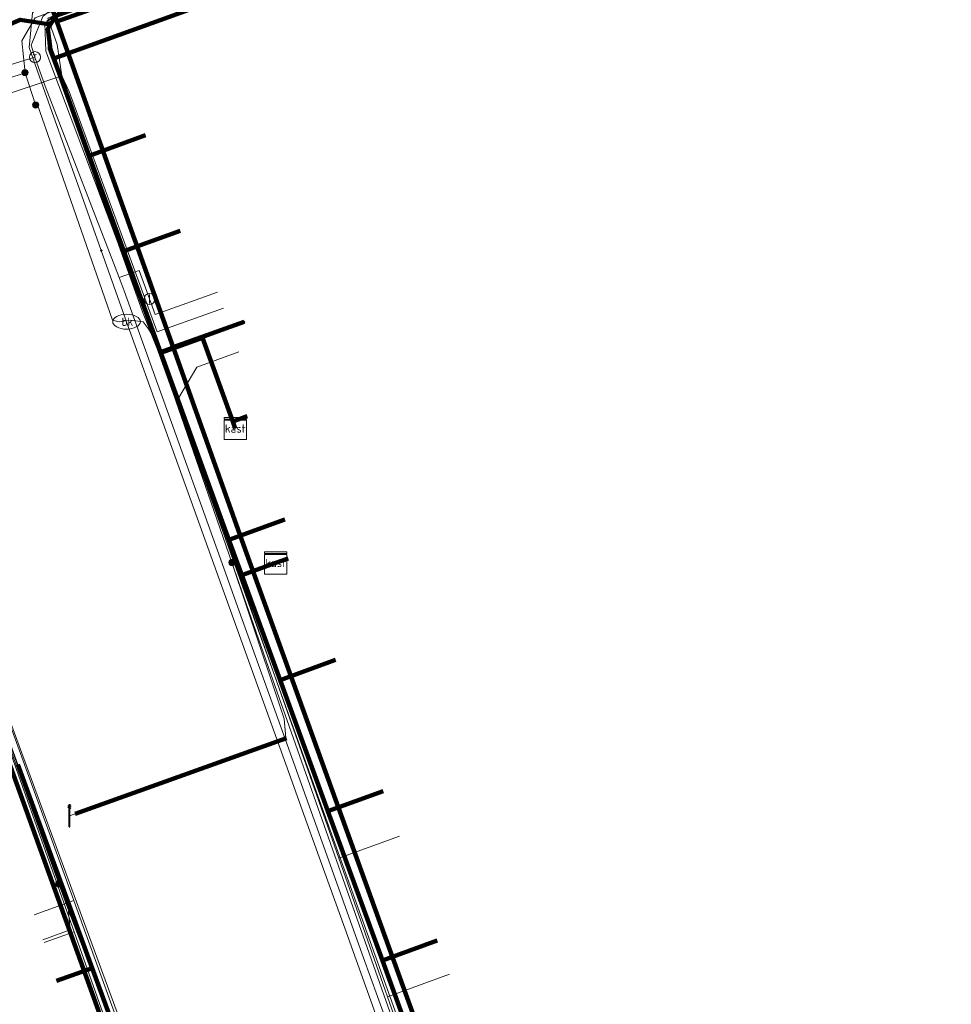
# Model space of a CAD drawing. Extents: x 152558 to 154479, y 462974 to 463683.
# Tile 566 of 638: x 154234 to 154268, y 463422 to 463457. Entities that reach past the tile are written whole.
import ezdxf
from ezdxf.enums import TextEntityAlignment as Align
from ezdxf.lldxf.tags import DXFTag

# ---------------------------------------------------------------- set-up
doc = ezdxf.new("R2010")
doc.units = 0
doc.header["$LTSCALE"] = 0.2
doc.layers.get('0').update_dxf_attribs({"linetype": 'CONTINUOUS'})
for name, color, linetype, lineweight in [('B-RO-KL-DATA_COAXIAAL_17_ZIGGO BV-G', 90, 'KL-DATA-N', 18), ('B-RO-KL-DATA_COAXIAAL_7_ZIGGO BV-G', 90, 'KL-DATA-N', 18), ('B-RO-KL-DATA_DUCT_ZIGGO BV-G', 90, 'CONTINUOUS', 100), ('B-RO-KL-DATA_HULPSTUK_KPN BV-S', 90, 'CONTINUOUS', 25), ('B-RO-KL-DATA_HULPSTUK_ZIGGO BV-S', 90, 'CONTINUOUS', 25), ('B-RO-KL-DATA_KABELBED_KPN BV-G', 90, 'CONTINUOUS', 100), ('B-RO-KL-DATA_KABELBED_ZIGGO BV-G', 90, 'CONTINUOUS', 100), ('B-RO-KL-DATA_REGGEFIBER OPERATOR BV-G', 90, 'KL-DATA-N', 18), ('B-RO-KL-ET_LS_230 V_GEMEENTE AMERSFOORT-G', 190, 'KL-LS-N', 18), ('B-RO-KL-ET_LS_400 V_STEDIN NETBEHEER BV-G', 190, 'KL-LS-N', 18), ('B-RO-KL-ET_LS_GEMEENTE AMERSFOORT-S', 190, 'CONTINUOUS', 25), ('B-RO-KL-ET_LS_HULPSTUK_GEMEENTE AMERSFOORT-S', 190, 'CONTINUOUS', 25), ('B-RO-KL-ET_LS_HULPSTUK_STEDIN NETBEHEER BV-S', 190, 'CONTINUOUS', 25), ('B-RO-KL-ET_LS_MANTELBUIS_110_GEMEENTE AMERSFOORT-G', 190, 'CONTINUOUS', 100), ('B-RO-KL-ET_MS_10 KV_STEDIN NETBEHEER BV-G', 130, 'KL-MS-N', 18), ('B-RO-KL-GAS_LD_HULPSTUK_STEDIN NETBEHEER BV-S', 50, 'CONTINUOUS', 25), ('B-RO-KL-GAS_LD_PE_32_0.1 BAR_STEDIN NETBEHEER BV-G', 50, 'KL-GAS-LD-N', 18), ('B-RO-KL-GAS_LD_PE_40_0.1 BAR_STEDIN NETBEHEER BV-G', 50, 'KL-GAS-LD-N', 18), ('B-RO-KL-GAS_LD_PVC_63_0.1 BAR_STEDIN NETBEHEER BV-G', 50, 'KL-GAS-LD-N', 18), ('B-RO-KL-WATER_160_VITENS-G', 170, 'KL-WATER-N', 18), ('B-RO-KL-WATER_HULPSTUK_VITENS-S', 170, 'CONTINUOUS', 25), ('B-RO-KL-WATER_VITENS-S', 170, 'CONTINUOUS', 25)]:
    doc.layers.add(name, color=color, linetype=linetype, lineweight=lineweight)
doc.styles.add('NLCS-ISO', font='NLCS-ISO.ttf')
tags = doc.linetypes.add('KL-DATA-N', pattern='A,4,-1,[101,NLCS.SHX,S=0.5,R=0,X=0,Y=0],-1,4,-1,["D",Standard,S=1,R=0,X=-0.25,Y=-0.5],-1.5', length=12.5).pattern_tags.tags
tags[18] = DXFTag(74, 10)
tags = doc.linetypes.add('KL-GAS-LD-N', pattern='A,4,-1,[69,NLCS.SHX,S=0.5,R=0,X=0,Y=0],-1,4,-1,["L",Standard,S=1,R=0,X=0.25,Y=-0.5],-2', length=13).pattern_tags.tags
tags[18] = DXFTag(74, 10)
tags = doc.linetypes.add('KL-LS-N', pattern='A,4,-1,[103,NLCS.SHX,S=0.75,R=0,X=0,Y=0],-1,4,-1,["L",Standard,S=1,R=0,X=0,Y=-0.5],-2', length=13).pattern_tags.tags
tags[18] = DXFTag(74, 10)
tags = doc.linetypes.add('KL-MS-N', pattern='A,4,-1,[103,NLCS.SHX,S=0.75,R=0,X=0,Y=0],-1,4,-1,["M",Standard,S=1,R=0,X=0,Y=-0.5],-2', length=13).pattern_tags.tags
tags[18] = DXFTag(74, 10)
doc.linetypes.add('KL-WATER-N', pattern='A,7,-0.5,[168,NLCS.SHX,S=0.75,R=0,X=0.75,Y=0],-2', length=9.5)

# ---------------------------------------------------------------- blocks, each defined once
blk = doc.blocks.new('SKL-WTB_HULP_AFSLUITER-SO')
at = {"color": 0, "linetype": 'ByBlock', "lineweight": 18}
blk.add_lwpolyline([(0, 0.8), (0, -0.8)], dxfattribs=at)
blk.add_circle((0, 0), 1, dxfattribs=at)
at = {"color": 0, "linetype": 'ByBlock', "lineweight": 18, "style": 'NLCS-ISO', "flags": 1}
for tag, p in [('TYPE', (1.5, 0)), ('LABEL', (1.5, -1.5)), ('OMSCHRIJVING', (1.5, -3))]:
    blk.add_attdef(tag, p, '', height=1, dxfattribs=at)
blk = doc.blocks.new('SKL-WTB_HULP_T STUK-SO')
at = {"color": 0, "linetype": 'ByBlock', "lineweight": 18}
blk.add_circle((0, 0), 1, dxfattribs=at)
at = {"color": 0, "linetype": 'ByBlock', "lineweight": -2, "style": 'NLCS-ISO'}
blk.add_text('T', height=1, dxfattribs=at).set_placement((0, 0), align=Align.MIDDLE_CENTER)
at = {"color": 0, "linetype": 'ByBlock', "lineweight": 18, "style": 'NLCS-ISO', "flags": 1}
for tag, p in [('TYPE', (1.5, 0)), ('LABEL', (1.5, -1.5)), ('OMSCHRIJVING', (1.5, -3))]:
    blk.add_attdef(tag, p, '', height=1, dxfattribs=at)
blk = doc.blocks.new('SKL-WTB_HULP_MOF-SO')
at = {"linetype": 'ByBlock', "lineweight": 18}
h = blk.add_hatch(color=0, dxfattribs=at)
h.dxf.hatch_style = 1
h.paths.add_polyline_path([(-0.5625, 0, 1), (0.5625, 0, 1)])
at = {"color": 0, "linetype": 'ByBlock', "lineweight": 18}
blk.add_circle((0, 0), 0.5625, dxfattribs=at)
at = {"color": 0, "linetype": 'ByBlock', "lineweight": 18, "style": 'NLCS-ISO', "flags": 1}
for tag, p in [('TYPE', (1.5, 0)), ('LABEL', (1.5, -1.5)), ('OMSCHRIJVING', (1.5, -3))]:
    blk.add_attdef(tag, p, '', height=1, dxfattribs=at)
blk = doc.blocks.new('SKL-WTB_HULP_KAST-SO')
at = {"color": 0, "linetype": 'ByBlock', "lineweight": 18}
for points in [[(-2, 2), (2, 2), (2, 1.68), (-2, 1.68)], [(-2, 1.52), (2, 1.52), (2, -2), (-2, -2)]]:
    blk.add_lwpolyline(points, close=True, dxfattribs=at)
at = {"color": 0, "linetype": 'ByBlock', "lineweight": 18, "style": 'NLCS-ISO'}
blk.add_text('kast', height=1.5, dxfattribs=at).set_placement((0, 0), align=Align.MIDDLE_CENTER)
at = {"color": 0, "linetype": 'ByBlock', "lineweight": 18, "style": 'NLCS-ISO', "flags": 1}
for tag, p in [('TYPE', (2.5, 0)), ('LABEL', (2.5, -1.5)), ('OMSCHRIJVING', (2.5, -3))]:
    blk.add_attdef(tag, p, '', height=1, dxfattribs=at)
blk = doc.blocks.new('SKL-WATER_BRANDKRAAN_BRANDPUT-SO')
at = {"color": 0, "linetype": 'ByBlock', "lineweight": 18}
blk.add_ellipse((0, 0), major_axis=(2.5, 0), ratio=0.54, dxfattribs=at)
at = {"color": 0, "linetype": 'ByBlock', "lineweight": 18, "style": 'NLCS-ISO'}
blk.add_text('bk', height=1.5, dxfattribs=at).set_placement((0.16, 0), align=Align.MIDDLE_CENTER)
blk = doc.blocks.new('SKL-WTB_HULP_OVERIG-SO')
at = {"color": 0, "linetype": 'ByBlock', "lineweight": 18}
for points in [[(-0.14, 0.14), (0.14, -0.14)], [(0.14, 0.14), (-0.14, -0.14)]]:
    blk.add_lwpolyline(points, dxfattribs=at)
at = {"color": 0, "linetype": 'ByBlock', "lineweight": 18, "style": 'NLCS-ISO', "flags": 1}
for tag, p in [('TYPE', (1.5, 0)), ('LABEL', (1.5, -1.5)), ('OMSCHRIJVING', (1.5, -3))]:
    blk.add_attdef(tag, p, '', height=1, dxfattribs=at)
blk = doc.blocks.new('SKL-ET_LS_MAST-SO')
for p, q in [((-0.05, 2.07), (0.05, 2.07)), ((-0.05, -2), (0.05, -2))]:
    blk.add_line(p, q)
for points in [[(-0.18, 1.76), (-0.22, 1.76), (-0.22, 1.84), (-0.18, 1.84), (-0.18, 1.79)], [(-0.18, 1.79), (-0.05, 1.79)], [(-0.05, -2), (-0.05, 2.07)], [(0.05, -2), (0.05, 2.07)], [(0.18, 1.92), (0.05, 1.92)], [(0.18, 1.89), (0.05, 1.89)], [(0.18, 1.89), (0.22, 1.89), (0.22, 1.97), (0.18, 1.97), (0.18, 1.92)], [(-0.18, 1.49), (-0.22, 1.49), (-0.22, 1.57), (-0.18, 1.57), (-0.18, 1.52)], [(-0.18, 1.76), (-0.05, 1.76)], [(-0.18, 1.52), (-0.05, 1.52)], [(-0.18, 1.49), (-0.05, 1.49)], [(0.18, 1.66), (0.05, 1.66)], [(0.18, 1.63), (0.05, 1.63)], [(0.18, 1.39), (0.05, 1.39)], [(0.18, 1.36), (0.05, 1.36)], [(0.18, 1.63), (0.22, 1.63), (0.22, 1.71), (0.18, 1.71), (0.18, 1.66)], [(0.18, 1.36), (0.22, 1.36), (0.22, 1.44), (0.18, 1.44), (0.18, 1.39)]]:
    blk.add_lwpolyline(points)

msp = doc.modelspace()

# ---------------------------------------------------------------- linework, layer by layer
at = {"layer": 'B-RO-KL-DATA_COAXIAAL_17_ZIGGO BV-G', "flags": 128}
for points in [[(154282.609, 463474.93), (154282.391, 463474.851), (154280.111, 463473.741), (154274.519, 463471.691), (154273.217, 463471.213), (154257.571, 463465.475), (154237.884, 463458.292), (154237.299, 463458.078), (154236.565, 463457.81), (154235.802, 463457.532), (154235.606, 463457.222), (154235.509, 463457.068), (154235.607, 463456.337), (154235.609, 463456.325), (154235.723, 463455.993), (154235.73, 463455.996), (154237.002, 463452.488), (154238.251, 463449.043), (154239.573, 463445.396), (154239.583, 463445.367), (154242.044, 463438.618), (154242.509, 463437.343), (154243.891, 463433.556), (154245.618, 463428.821), (154247.58, 463423.442), (154248.986, 463419.589), (154250.391, 463415.738), (154251.475, 463412.768), (154253.22, 463407.986), (154254.743, 463403.812), (154255.387, 463402.047), (154256.34, 463399.433), (154255.775, 463399.228), (154248.252, 463396.502), (154247.135, 463396.097), (154246.681, 463397.323), (154245.952, 463399.291), (154245.401, 463399.09)], [(154245.401, 463399.09), (154245.952, 463399.291), (154241.993, 463409.98), (154241.452, 463411.441), (154239.379, 463416.962), (154239.322, 463417.113), (154237.104, 463423.162), (154236.936, 463423.621), (154234.542, 463430.175), (154234.42, 463430.508), (154232.16, 463436.735), (154232.12, 463436.844), (154229.739, 463443.436), (154228.698, 463446.319), (154227.441, 463449.329), (154226.985, 463450.42), (154225.974, 463453.077), (154226.202, 463453.695), (154226.553, 463453.974), (154226.761, 463454.064), (154228.703, 463454.899), (154233.439, 463456.937), (154234.504, 463457.395), (154235.606, 463457.222), (154235.509, 463457.068), (154235.607, 463456.337), (154235.609, 463456.325), (154235.723, 463455.993), (154235.73, 463455.996), (154237.002, 463452.488), (154238.251, 463449.043), (154239.573, 463445.396), (154239.583, 463445.367), (154241.084, 463445.912), (154242.135, 463443.012), (154242.18, 463442.89), (154242.273, 463442.638)], [(154207.618, 463445.767), (154206.519, 463448.809), (154209.034, 463449.696), (154209.29, 463449.786), (154209.522, 463449.868), (154212.556, 463450.937), (154212.881, 463451.051), (154216.909, 463452.564), (154224.411, 463455.383), (154224.783, 463455.391), (154225.203, 463455.191), (154225.974, 463453.077), (154226.985, 463450.42), (154227.441, 463449.329), (154228.698, 463446.319), (154229.739, 463443.436), (154232.12, 463436.844), (154232.16, 463436.735), (154234.42, 463430.508), (154234.542, 463430.175), (154236.936, 463423.621), (154237.104, 463423.162), (154239.322, 463417.113), (154239.379, 463416.962), (154241.452, 463411.441), (154241.993, 463409.98), (154245.952, 463399.291), (154245.401, 463399.09)]]:
    msp.add_lwpolyline(points, dxfattribs=at)
at = {"layer": 'B-RO-KL-DATA_COAXIAAL_7_ZIGGO BV-G', "flags": 128}
for points in [[(154244.431, 463396.497), (154246.681, 463397.323), (154245.952, 463399.291), (154241.993, 463409.98), (154241.452, 463411.441), (154239.379, 463416.962), (154239.322, 463417.113), (154237.104, 463423.162), (154236.936, 463423.621), (154234.542, 463430.175), (154234.42, 463430.508), (154232.16, 463436.735), (154232.12, 463436.844), (154229.739, 463443.436), (154228.698, 463446.319), (154227.441, 463449.329), (154226.985, 463450.42), (154225.974, 463453.077), (154225.203, 463455.191), (154224.783, 463455.391), (154224.411, 463455.383), (154216.909, 463452.564), (154218.316, 463448.819)], [(154244.431, 463396.497), (154246.681, 463397.323), (154245.952, 463399.291), (154241.993, 463409.98), (154241.452, 463411.441), (154239.379, 463416.962), (154239.322, 463417.113), (154237.104, 463423.162), (154236.936, 463423.621), (154234.542, 463430.175), (154234.42, 463430.508), (154232.16, 463436.735), (154232.12, 463436.844), (154229.739, 463443.436), (154228.698, 463446.319), (154227.441, 463449.329), (154226.985, 463450.42), (154225.974, 463453.077), (154225.992, 463447.449)], [(154242.273, 463442.638), (154242.18, 463442.89), (154242.135, 463443.012), (154241.084, 463445.912), (154239.583, 463445.367), (154239.573, 463445.396), (154238.251, 463449.043), (154237.002, 463452.488), (154239.034, 463453.225)], [(154242.273, 463442.638), (154242.18, 463442.89), (154242.135, 463443.012), (154241.084, 463445.912), (154239.583, 463445.367), (154239.573, 463445.396), (154238.251, 463449.043), (154237.002, 463452.488), (154239.034, 463453.225)], [(154292.15, 463414.208), (154292.376, 463413.586), (154292.729, 463412.611), (154293.759, 463412.983), (154294.041, 463413.085), (154294.689, 463411.294), (154297.464, 463403.632), (154297.442, 463403.463), (154284.914, 463398.93), (154284.88, 463398.918), (154284.598, 463398.816), (154260.192, 463389.983), (154259.954, 463390.641), (154256.717, 463399.57), (154256.34, 463399.433), (154255.387, 463402.047), (154254.743, 463403.812), (154253.22, 463407.986), (154251.475, 463412.768), (154250.391, 463415.738), (154248.986, 463419.589), (154247.58, 463423.442), (154245.618, 463428.821), (154243.891, 463433.556), (154242.509, 463437.343), (154242.044, 463438.618), (154239.583, 463445.367), (154239.573, 463445.396), (154238.251, 463449.043), (154240.286, 463449.781)], [(154242.273, 463442.638), (154242.18, 463442.89), (154242.135, 463443.012), (154241.084, 463445.912), (154239.583, 463445.367), (154239.573, 463445.396), (154238.251, 463449.043), (154240.286, 463449.781)], [(154244.431, 463396.497), (154246.681, 463397.323), (154245.952, 463399.291), (154241.993, 463409.98), (154241.452, 463411.441), (154239.379, 463416.962), (154239.322, 463417.113), (154237.104, 463423.162), (154236.936, 463423.621), (154234.542, 463430.175), (154234.42, 463430.508), (154232.16, 463436.735), (154232.12, 463436.844), (154229.739, 463443.436), (154228.698, 463446.319), (154227.441, 463449.329), (154226.956, 463449.153), (154226.739, 463449.074), (154228.238, 463441.224)], [(154244.431, 463396.497), (154246.681, 463397.323), (154245.952, 463399.291), (154241.993, 463409.98), (154241.452, 463411.441), (154239.379, 463416.962), (154239.322, 463417.113), (154237.104, 463423.162), (154236.936, 463423.621), (154234.542, 463430.175), (154234.42, 463430.508), (154232.16, 463436.735), (154232.12, 463436.844), (154229.739, 463443.436), (154228.698, 463446.319), (154227.441, 463449.329), (154226.956, 463449.153), (154230.506, 463434.962)], [(154244.431, 463396.497), (154246.681, 463397.323), (154245.952, 463399.291), (154241.993, 463409.98), (154241.452, 463411.441), (154239.379, 463416.962), (154239.322, 463417.113), (154237.104, 463423.162), (154236.936, 463423.621), (154234.542, 463430.175), (154234.42, 463430.508), (154232.16, 463436.735), (154232.12, 463436.844), (154229.739, 463443.436), (154228.698, 463446.319), (154227.441, 463449.329), (154226.956, 463449.153), (154230.506, 463434.962)], [(154242.273, 463442.638), (154242.18, 463442.89), (154242.135, 463443.012), (154241.084, 463445.912), (154239.583, 463445.367), (154239.573, 463445.396), (154242.085, 463446.306)], [(154242.273, 463442.638), (154242.18, 463442.89), (154242.135, 463443.012), (154241.084, 463445.912), (154239.583, 463445.367), (154242.044, 463438.618), (154242.509, 463437.343), (154243.891, 463433.556), (154245.618, 463428.821), (154247.58, 463423.442), (154248.986, 463419.589), (154250.391, 463415.738), (154251.475, 463412.768), (154253.22, 463407.986), (154254.743, 463403.812), (154255.387, 463402.047), (154258, 463403)], [(154242.273, 463442.638), (154242.18, 463442.89), (154242.135, 463443.012), (154241.084, 463445.912), (154239.583, 463445.367), (154242.044, 463438.618), (154242.509, 463437.343), (154243.891, 463433.556), (154245.618, 463428.821), (154247.58, 463423.442), (154248.986, 463419.589), (154250.391, 463415.738), (154251.475, 463412.768), (154253.22, 463407.986), (154254.743, 463403.812), (154256.672, 463404.516)], [(154242.273, 463442.638), (154242.18, 463442.89), (154242.135, 463443.012), (154241.084, 463445.912), (154239.583, 463445.367), (154242.044, 463438.618), (154242.509, 463437.343), (154243.891, 463433.556), (154245.618, 463428.821), (154247.58, 463423.442), (154248.986, 463419.589), (154250.391, 463415.738), (154251.475, 463412.768), (154253.22, 463407.986), (154254.743, 463403.812), (154256.672, 463404.516)], [(154242.273, 463442.638), (154242.18, 463442.89), (154242.135, 463443.012), (154241.084, 463445.912), (154239.583, 463445.367), (154242.044, 463438.618), (154242.509, 463437.343), (154243.891, 463433.556), (154245.618, 463428.821), (154247.58, 463423.442), (154248.986, 463419.589), (154250.391, 463415.738), (154251.475, 463412.768), (154253.22, 463407.986), (154255.159, 463408.693)], [(154242.273, 463442.638), (154242.18, 463442.89), (154242.135, 463443.012), (154241.084, 463445.912), (154239.583, 463445.367), (154242.044, 463438.618), (154242.509, 463437.343), (154243.891, 463433.556), (154245.618, 463428.821), (154247.58, 463423.442), (154248.986, 463419.589), (154250.391, 463415.738), (154251.475, 463412.768), (154253.22, 463407.986), (154255.159, 463408.693)], [(154242.273, 463442.638), (154242.18, 463442.89), (154242.135, 463443.012), (154241.084, 463445.912), (154239.583, 463445.367), (154242.044, 463438.618), (154242.509, 463437.343), (154243.891, 463433.556), (154245.618, 463428.821), (154247.58, 463423.442), (154248.986, 463419.589), (154250.391, 463415.738), (154251.475, 463412.768), (154253.426, 463413.48)], [(154242.273, 463442.638), (154242.18, 463442.89), (154242.135, 463443.012), (154241.084, 463445.912), (154239.583, 463445.367), (154242.044, 463438.618), (154242.509, 463437.343), (154243.891, 463433.556), (154245.618, 463428.821), (154247.58, 463423.442), (154248.986, 463419.589), (154250.391, 463415.738), (154251.475, 463412.768), (154253.426, 463413.48)], [(154242.273, 463442.638), (154242.18, 463442.89), (154242.135, 463443.012), (154241.084, 463445.912), (154239.583, 463445.367), (154242.044, 463438.618), (154242.509, 463437.343), (154243.891, 463433.556), (154245.618, 463428.821), (154247.58, 463423.442), (154248.986, 463419.589), (154250.391, 463415.738), (154251.475, 463412.768), (154253.426, 463413.48)], [(154242.273, 463442.638), (154242.18, 463442.89), (154242.135, 463443.012), (154241.084, 463445.912), (154239.583, 463445.367), (154242.044, 463438.618), (154242.509, 463437.343), (154243.891, 463433.556), (154245.618, 463428.821), (154247.58, 463423.442), (154248.986, 463419.589), (154250.391, 463415.738), (154252.35, 463416.452)], [(154242.273, 463442.638), (154242.18, 463442.89), (154242.135, 463443.012), (154241.084, 463445.912), (154239.583, 463445.367), (154242.044, 463438.618), (154242.509, 463437.343), (154243.891, 463433.556), (154245.618, 463428.821), (154247.58, 463423.442), (154248.986, 463419.589), (154250.954, 463420.308)], [(154242.273, 463442.638), (154242.18, 463442.89), (154242.135, 463443.012), (154241.084, 463445.912), (154239.583, 463445.367), (154242.044, 463438.618), (154242.509, 463437.343), (154243.891, 463433.556), (154245.618, 463428.821), (154247.58, 463423.442), (154248.986, 463419.589), (154250.954, 463420.308)], [(154242.273, 463442.638), (154242.18, 463442.89), (154242.135, 463443.012), (154241.084, 463445.912), (154239.583, 463445.367), (154242.044, 463438.618), (154242.509, 463437.343), (154243.891, 463433.556), (154245.618, 463428.821), (154247.58, 463423.442), (154249.558, 463424.164)], [(154242.273, 463442.638), (154242.18, 463442.89), (154242.135, 463443.012), (154241.084, 463445.912), (154239.583, 463445.367), (154242.044, 463438.618), (154242.509, 463437.343), (154243.891, 463433.556), (154245.618, 463428.821), (154247.58, 463423.442), (154249.558, 463424.164)], [(154242.273, 463442.638), (154242.18, 463442.89), (154242.135, 463443.012), (154241.084, 463445.912), (154239.583, 463445.367), (154242.044, 463438.618), (154242.509, 463437.343), (154243.891, 463433.556), (154245.618, 463428.821), (154247.58, 463423.442), (154249.558, 463424.164)], [(154242.273, 463442.638), (154242.18, 463442.89), (154242.135, 463443.012), (154241.084, 463445.912), (154239.583, 463445.367), (154242.044, 463438.618), (154242.509, 463437.343), (154243.891, 463433.556), (154245.618, 463428.821), (154247.608, 463429.547)], [(154242.273, 463442.638), (154242.18, 463442.89), (154242.135, 463443.012), (154241.084, 463445.912), (154239.583, 463445.367), (154242.044, 463438.618), (154242.509, 463437.343), (154243.891, 463433.556), (154245.618, 463428.821), (154247.608, 463429.547)], [(154242.273, 463442.638), (154242.18, 463442.89), (154242.135, 463443.012), (154241.084, 463445.912), (154239.583, 463445.367), (154242.044, 463438.618), (154242.509, 463437.343), (154243.891, 463433.556), (154245.892, 463434.286)], [(154242.273, 463442.638), (154242.18, 463442.89), (154242.135, 463443.012), (154241.084, 463445.912), (154239.583, 463445.367), (154242.044, 463438.618), (154242.509, 463437.343), (154243.891, 463433.556), (154245.892, 463434.286)], [(154242.273, 463442.638), (154242.18, 463442.89), (154242.135, 463443.012), (154241.084, 463445.912), (154239.583, 463445.367), (154242.044, 463438.618), (154242.509, 463437.343), (154243.891, 463433.556), (154245.892, 463434.286)], [(154242.273, 463442.638), (154242.18, 463442.89), (154242.135, 463443.012), (154241.084, 463445.912), (154239.583, 463445.367), (154242.044, 463438.618), (154242.509, 463437.343), (154243.891, 463433.556), (154245.892, 463434.286)], [(154242.273, 463442.638), (154242.18, 463442.89), (154242.135, 463443.012), (154241.084, 463445.912), (154239.583, 463445.367), (154242.044, 463438.618), (154244.058, 463439.352)], [(154242.273, 463442.638), (154242.18, 463442.89), (154242.135, 463443.012), (154241.084, 463445.912), (154239.583, 463445.367), (154242.044, 463438.618), (154242.509, 463437.343), (154243.891, 463433.556), (154245.618, 463428.821), (154247.58, 463423.442), (154248.986, 463419.589), (154250.391, 463415.738), (154251.475, 463412.768), (154253.22, 463407.986), (154254.743, 463403.812), (154255.387, 463402.047), (154256.34, 463399.433), (154256.717, 463399.57), (154259.954, 463390.641), (154260.192, 463389.983), (154284.598, 463398.816), (154284.88, 463398.918), (154284.914, 463398.93), (154297.442, 463403.463), (154297.464, 463403.632), (154294.689, 463411.294), (154294.407, 463411.192), (154293.092, 463410.716), (154292.783, 463410.605)], [(154292.15, 463414.208), (154292.376, 463413.586), (154292.729, 463412.611), (154293.759, 463412.983), (154294.041, 463413.085), (154294.689, 463411.294), (154297.464, 463403.632), (154297.442, 463403.463), (154284.914, 463398.93), (154284.88, 463398.918), (154284.598, 463398.816), (154260.192, 463389.983), (154259.954, 463390.641), (154256.717, 463399.57), (154256.34, 463399.433), (154255.387, 463402.047), (154254.743, 463403.812), (154253.22, 463407.986), (154251.475, 463412.768), (154250.391, 463415.738), (154248.986, 463419.589), (154247.58, 463423.442), (154245.618, 463428.821), (154243.891, 463433.556), (154242.509, 463437.343), (154242.044, 463438.618), (154239.583, 463445.367), (154241.084, 463445.912), (154242.135, 463443.012), (154242.18, 463442.89), (154242.706, 463443.084)], [(154292.15, 463414.208), (154292.376, 463413.586), (154292.729, 463412.611), (154293.759, 463412.983), (154294.041, 463413.085), (154294.689, 463411.294), (154297.464, 463403.632), (154297.442, 463403.463), (154284.914, 463398.93), (154284.88, 463398.918), (154284.598, 463398.816), (154260.192, 463389.983), (154259.954, 463390.641), (154256.717, 463399.57), (154256.34, 463399.433), (154255.387, 463402.047), (154254.743, 463403.812), (154253.22, 463407.986), (154251.475, 463412.768), (154250.391, 463415.738), (154248.986, 463419.589), (154247.58, 463423.442), (154245.618, 463428.821), (154243.891, 463433.556), (154242.509, 463437.343), (154242.044, 463438.618), (154239.583, 463445.367), (154241.084, 463445.912), (154242.135, 463443.012), (154242.18, 463442.89), (154242.706, 463443.084)], [(154242.273, 463442.638), (154242.18, 463442.89), (154242.135, 463443.012), (154241.084, 463445.912), (154239.583, 463445.367), (154242.044, 463438.618), (154242.509, 463437.343), (154243.891, 463433.556), (154245.618, 463428.821), (154247.58, 463423.442), (154248.986, 463419.589), (154250.391, 463415.738), (154251.475, 463412.768), (154253.22, 463407.986), (154254.743, 463403.812), (154255.387, 463402.047), (154256.34, 463399.433), (154256.717, 463399.57), (154259.954, 463390.641), (154260.192, 463389.983), (154284.598, 463398.816), (154284.88, 463398.918), (154284.914, 463398.93), (154297.442, 463403.463), (154297.464, 463403.632), (154294.689, 463411.294), (154294.407, 463411.192), (154293.092, 463410.716), (154292.783, 463410.605)], [(154292.15, 463414.208), (154292.376, 463413.586), (154292.729, 463412.611), (154293.759, 463412.983), (154294.041, 463413.085), (154294.689, 463411.294), (154297.464, 463403.632), (154297.442, 463403.463), (154284.914, 463398.93), (154284.88, 463398.918), (154284.598, 463398.816), (154260.192, 463389.983), (154259.954, 463390.641), (154256.717, 463399.57), (154256.34, 463399.433), (154255.387, 463402.047), (154254.743, 463403.812), (154253.22, 463407.986), (154251.475, 463412.768), (154250.391, 463415.738), (154248.986, 463419.589), (154247.58, 463423.442), (154245.618, 463428.821), (154243.891, 463433.556), (154242.509, 463437.343), (154242.044, 463438.618), (154239.583, 463445.367), (154241.084, 463445.912), (154242.135, 463443.012), (154242.18, 463442.89), (154242.706, 463443.084)], [(154242.273, 463442.638), (154242.18, 463442.89), (154242.135, 463443.012), (154241.084, 463445.912), (154239.583, 463445.367), (154242.044, 463438.618), (154242.509, 463437.343), (154243.891, 463433.556), (154245.618, 463428.821), (154247.58, 463423.442), (154248.986, 463419.589), (154250.391, 463415.738), (154251.475, 463412.768), (154253.22, 463407.986), (154254.743, 463403.812), (154255.387, 463402.047), (154256.34, 463399.433), (154256.717, 463399.57), (154259.954, 463390.641), (154260.192, 463389.983), (154284.598, 463398.816), (154284.88, 463398.918), (154284.914, 463398.93), (154297.442, 463403.463), (154297.464, 463403.632), (154294.689, 463411.294), (154294.407, 463411.192), (154293.092, 463410.716), (154292.783, 463410.605)], [(154242.706, 463443.084), (154242.18, 463442.89), (154242.273, 463442.638)], [(154242.706, 463443.084), (154242.18, 463442.89), (154242.273, 463442.638)], [(154292.15, 463414.208), (154292.376, 463413.586), (154292.729, 463412.611), (154293.759, 463412.983), (154294.041, 463413.085), (154294.689, 463411.294), (154297.464, 463403.632), (154297.442, 463403.463), (154284.914, 463398.93), (154284.88, 463398.918), (154284.598, 463398.816), (154260.192, 463389.983), (154259.954, 463390.641), (154256.717, 463399.57), (154256.34, 463399.433), (154255.387, 463402.047), (154254.743, 463403.812), (154253.22, 463407.986), (154251.475, 463412.768), (154250.391, 463415.738), (154248.986, 463419.589), (154247.58, 463423.442), (154245.618, 463428.821), (154243.891, 463433.556), (154242.509, 463437.343), (154242.044, 463438.618), (154244.058, 463439.352)], [(154292.15, 463414.208), (154292.376, 463413.586), (154292.729, 463412.611), (154293.759, 463412.983), (154294.041, 463413.085), (154294.689, 463411.294), (154297.464, 463403.632), (154297.442, 463403.463), (154284.914, 463398.93), (154284.88, 463398.918), (154284.598, 463398.816), (154260.192, 463389.983), (154259.954, 463390.641), (154256.717, 463399.57), (154256.34, 463399.433), (154255.387, 463402.047), (154254.743, 463403.812), (154253.22, 463407.986), (154251.475, 463412.768), (154250.391, 463415.738), (154248.986, 463419.589), (154247.58, 463423.442), (154245.618, 463428.821), (154243.891, 463433.556), (154242.509, 463437.343), (154242.044, 463438.618), (154244.058, 463439.352)], [(154292.15, 463414.208), (154292.376, 463413.586), (154292.729, 463412.611), (154293.759, 463412.983), (154294.041, 463413.085), (154294.689, 463411.294), (154297.464, 463403.632), (154297.442, 463403.463), (154284.914, 463398.93), (154284.88, 463398.918), (154284.598, 463398.816), (154260.192, 463389.983), (154259.954, 463390.641), (154256.717, 463399.57), (154256.34, 463399.433), (154255.387, 463402.047), (154254.743, 463403.812), (154253.22, 463407.986), (154251.475, 463412.768), (154250.391, 463415.738), (154248.986, 463419.589), (154247.58, 463423.442), (154245.618, 463428.821), (154243.891, 463433.556), (154245.892, 463434.286)], [(154292.15, 463414.208), (154292.376, 463413.586), (154292.729, 463412.611), (154293.759, 463412.983), (154294.041, 463413.085), (154294.689, 463411.294), (154297.464, 463403.632), (154297.442, 463403.463), (154284.914, 463398.93), (154284.88, 463398.918), (154284.598, 463398.816), (154260.192, 463389.983), (154259.954, 463390.641), (154256.717, 463399.57), (154256.34, 463399.433), (154255.387, 463402.047), (154254.743, 463403.812), (154253.22, 463407.986), (154251.475, 463412.768), (154250.391, 463415.738), (154248.986, 463419.589), (154247.58, 463423.442), (154245.618, 463428.821), (154247.608, 463429.547)], [(154292.15, 463414.208), (154292.376, 463413.586), (154292.729, 463412.611), (154293.759, 463412.983), (154294.041, 463413.085), (154294.689, 463411.294), (154297.464, 463403.632), (154297.442, 463403.463), (154284.914, 463398.93), (154284.88, 463398.918), (154284.598, 463398.816), (154260.192, 463389.983), (154259.954, 463390.641), (154256.717, 463399.57), (154256.34, 463399.433), (154255.387, 463402.047), (154254.743, 463403.812), (154253.22, 463407.986), (154251.475, 463412.768), (154250.391, 463415.738), (154248.986, 463419.589), (154247.58, 463423.442), (154249.558, 463424.164)]]:
    msp.add_lwpolyline(points, dxfattribs=at)
at = {"layer": 'B-RO-KL-DATA_DUCT_ZIGGO BV-G', "flags": 128}
for points in [[(154255.387, 463402.047), (154254.743, 463403.812), (154253.22, 463407.986), (154251.475, 463412.768), (154250.391, 463415.738), (154248.986, 463419.589), (154247.58, 463423.442), (154245.618, 463428.821), (154243.891, 463433.556), (154242.509, 463437.343), (154242.044, 463438.618), (154239.583, 463445.367), (154239.573, 463445.396), (154238.251, 463449.043), (154237.002, 463452.488), (154235.73, 463455.996), (154235.609, 463456.325), (154235.509, 463457.068), (154235.606, 463457.222), (154235.802, 463457.532)], [(154255.387, 463402.047), (154254.743, 463403.812), (154253.22, 463407.986), (154251.475, 463412.768), (154250.391, 463415.738), (154248.986, 463419.589), (154247.58, 463423.442), (154245.618, 463428.821), (154243.891, 463433.556), (154242.509, 463437.343), (154242.044, 463438.618), (154239.583, 463445.367), (154239.573, 463445.396), (154238.251, 463449.043), (154237.002, 463452.488), (154235.73, 463455.996), (154235.609, 463456.325), (154235.509, 463457.068), (154235.606, 463457.222), (154235.802, 463457.532)], [(154255.387, 463402.047), (154254.743, 463403.812), (154253.22, 463407.986), (154251.475, 463412.768), (154250.391, 463415.738), (154248.986, 463419.589), (154247.58, 463423.442), (154245.618, 463428.821), (154243.891, 463433.556), (154242.509, 463437.343), (154242.044, 463438.618), (154239.583, 463445.367), (154239.573, 463445.396), (154238.251, 463449.043), (154237.002, 463452.488), (154235.73, 463455.996), (154235.609, 463456.325), (154235.509, 463457.068), (154235.606, 463457.222), (154235.802, 463457.532)], [(154235.802, 463457.532), (154235.606, 463457.222), (154235.509, 463457.068), (154235.609, 463456.325), (154235.73, 463455.996), (154237.002, 463452.488), (154238.251, 463449.043), (154239.573, 463445.396), (154239.583, 463445.367), (154242.044, 463438.618), (154242.509, 463437.343), (154243.891, 463433.556), (154245.618, 463428.821), (154247.58, 463423.442), (154248.986, 463419.589), (154250.391, 463415.738), (154251.475, 463412.768), (154253.22, 463407.986), (154254.743, 463403.812), (154255.387, 463402.047)], [(154255.387, 463402.047), (154254.743, 463403.812), (154253.22, 463407.986), (154251.475, 463412.768), (154250.391, 463415.738), (154248.986, 463419.589), (154247.58, 463423.442), (154245.618, 463428.821), (154243.891, 463433.556), (154242.509, 463437.343), (154242.044, 463438.618), (154239.583, 463445.367), (154239.573, 463445.396), (154238.251, 463449.043), (154237.002, 463452.488), (154235.73, 463455.996), (154235.609, 463456.325), (154235.509, 463457.068), (154235.606, 463457.222), (154235.802, 463457.532)], [(154235.802, 463457.532), (154235.606, 463457.222), (154235.509, 463457.068), (154235.609, 463456.325), (154235.73, 463455.996), (154237.002, 463452.488), (154238.251, 463449.043), (154239.573, 463445.396), (154239.583, 463445.367), (154242.044, 463438.618), (154242.509, 463437.343), (154243.891, 463433.556), (154245.618, 463428.821), (154247.58, 463423.442), (154248.986, 463419.589), (154250.391, 463415.738), (154251.475, 463412.768), (154253.22, 463407.986), (154254.743, 463403.812), (154255.387, 463402.047)]]:
    msp.add_lwpolyline(points, dxfattribs=at)
at = {"layer": 'B-RO-KL-DATA_KABELBED_KPN BV-G', "flags": 128}
for points in [[(154235.061, 463458.671), (154235.32, 463458.764), (154235.833, 463457.328)], [(154239.108, 463458.497), (154237.427, 463457.897), (154235.833, 463457.328)], [(154235.833, 463457.328), (154236.471, 463455.54), (154237.94, 463451.42), (154240.027, 463445.57)], [(154240.027, 463445.57), (154242.594, 463446.486)], [(154240.027, 463445.57), (154242.633, 463438.269), (154258.24, 463395.052), (154259.67, 463391.065), (154260.092, 463389.89)], [(154233.235, 463432.975), (154243.944, 463403.281)]]:
    msp.add_lwpolyline(points, dxfattribs=at)
at = {"layer": 'B-RO-KL-DATA_KABELBED_ZIGGO BV-G', "flags": 128}
for points in [[(154235.73, 463455.996), (154246.502, 463459.895)], [(154236.565, 463457.81), (154235.802, 463457.532), (154235.606, 463457.222)], [(154235.606, 463457.222), (154234.504, 463457.395), (154233.439, 463456.937)], [(154235.606, 463457.222), (154235.509, 463457.068), (154235.609, 463456.325), (154235.73, 463455.996)], [(154235.73, 463455.996), (154237.002, 463452.488)], [(154237.002, 463452.488), (154239.034, 463453.225)], [(154237.002, 463452.488), (154238.251, 463449.043)], [(154238.251, 463449.043), (154240.286, 463449.781)], [(154238.251, 463449.043), (154239.573, 463445.396)], [(154239.573, 463445.396), (154242.085, 463446.306)], [(154239.583, 463445.367), (154241.084, 463445.912), (154242.18, 463442.89)], [(154239.573, 463445.396), (154239.583, 463445.367)], [(154239.583, 463445.367), (154242.044, 463438.618)], [(154242.18, 463442.89), (154242.706, 463443.084)], [(154242.18, 463442.89), (154242.273, 463442.638)], [(154242.044, 463438.618), (154244.058, 463439.352)], [(154242.044, 463438.618), (154242.509, 463437.343)], [(154242.509, 463437.343), (154243.731, 463437.786)], [(154244.185, 463437.95), (154243.731, 463437.786), (154244.185, 463437.95)], [(154242.509, 463437.343), (154243.891, 463433.556)], [(154243.891, 463433.556), (154245.892, 463434.286)], [(154243.891, 463433.556), (154245.618, 463428.821)], [(154234.42, 463430.508), (154237.104, 463423.162)], [(154245.618, 463428.821), (154247.608, 463429.547)], [(154245.618, 463428.821), (154247.58, 463423.442)], [(154247.58, 463423.442), (154249.558, 463424.164)], [(154237.104, 463423.162), (154235.825, 463422.698)], [(154237.104, 463423.162), (154239.379, 463416.962)], [(154247.58, 463423.442), (154248.986, 463419.589)]]:
    msp.add_lwpolyline(points, dxfattribs=at)
at = {"layer": 'B-RO-KL-DATA_REGGEFIBER OPERATOR BV-G', "flags": 128}
for points in [[(154299.796, 463500.274), (154300.788, 463497.471), (154301.774, 463496.538), (154234.226, 463472.235), (154236.385, 463467.423), (154238.513, 463461.72), (154239.423, 463459.093), (154235.507, 463457.452), (154235.842, 463456.507), (154236.014, 463455.374), (154233.467, 463454.514), (154229.308, 463452.948), (154226.412, 463451.995), (154225.423, 463454.599), (154223.927, 463455.272), (154209.409, 463450.138)], [(154236.014, 463455.374), (154235.842, 463456.507), (154235.507, 463457.452), (154239.423, 463459.093), (154244.86, 463460.96)], [(154226.412, 463451.995), (154229.308, 463452.948), (154233.467, 463454.514), (154236.014, 463455.374)], [(154236.014, 463455.374), (154236.277, 463454.806), (154239.449, 463446.125), (154241.846, 463446.978)], [(154233.934, 463431.579), (154236.458, 463424.477)], [(154235.37, 463424.083), (154236.458, 463424.477)], [(154236.458, 463424.477), (154238.872, 463417.638)]]:
    msp.add_lwpolyline(points, dxfattribs=at)
at = {"layer": 'B-RO-KL-ET_LS_230 V_GEMEENTE AMERSFOORT-G', "flags": 128}
for points in [[(154234.685, 463455.477), (154234.685, 463455.481), (154234.565, 463456.637), (154235.045, 463457.468), (154236.106, 463457.858), (154249.937, 463462.732), (154266.969, 463468.616), (154280.7, 463473.325), (154281.941, 463473.595), (154282.521, 463472.124)], [(154226.919, 463452.935), (154234.685, 463455.481)], [(154234.685, 463455.477), (154235.065, 463454.326)], [(154235.125, 463454.361), (154237.847, 463446.555), (154238.088, 463446.495), (154238.508, 463446.555), (154238.948, 463446.495), (154239.128, 463446.25), (154239.369, 463445.829), (154242.151, 463437.803)], [(154242.151, 463437.803), (154242.691, 463436.187), (154244.032, 463432.159), (154244.092, 463431.473), (154236.286, 463428.656)], [(154242.151, 463437.798), (154243.552, 463433.77), (154248.736, 463419.054)]]:
    msp.add_lwpolyline(points, dxfattribs=at)
at = {"layer": 'B-RO-KL-ET_LS_400 V_STEDIN NETBEHEER BV-G', "flags": 128}
for points in [[(154346.268, 463455.957), (154345.782, 463455.715), (154345.175, 463455.657), (154344.885, 463455.848), (154339.832, 463459.902), (154340.263, 463460.983), (154348.517, 463471.156), (154352.412, 463475.72), (154353.231, 463476.718), (154353.474, 463477.231), (154353.322, 463477.676), (154350.04, 463481.261), (154329.963, 463499.113), (154329.334, 463499.204), (154328.796, 463498.71), (154327.415, 463495.069), (154324.805, 463491.095), (154321.13, 463488.898), (154308.191, 463484.151), (154273.504, 463471.425), (154264.688, 463468.19), (154254.877, 463464.59), (154246.531, 463461.637), (154245.193, 463461.164), (154236.372, 463458.043), (154235.488, 463457.353), (154235.524, 463456.336), (154235.956, 463455.188), (154238.928, 463446.851), (154240.193, 463443.672)], [(154167.529, 463423.591), (154165.966, 463423.051), (154162.543, 463432.132), (154162.552, 463432.609), (154162.816, 463433.099), (154163.192, 463433.49), (154224.844, 463456.021), (154224.994, 463456.023), (154225.126, 463455.992), (154225.217, 463455.89), (154236.225, 463425.47)], [(154227.449, 463449.574), (154227.989, 463448.082), (154228.389, 463446.976), (154231.259, 463439.045), (154231.42, 463438.6), (154233.572, 463432.654), (154233.771, 463432.103), (154235.906, 463426.204)], [(154242.405, 463445.409), (154240.882, 463444.858), (154240.193, 463443.672)], [(154240.193, 463443.672), (154240.51, 463442.77), (154241.233, 463440.713), (154241.711, 463439.354), (154243.039, 463435.576), (154244.886, 463430.324), (154246.008, 463427.131), (154247.682, 463422.37), (154247.766, 463422.131), (154249.524, 463417.131), (154250.486, 463414.396), (154251.294, 463412.098), (154253.107, 463406.942), (154253.377, 463406.174), (154258.323, 463392.106)], [(154248.196, 463427.924), (154246.008, 463427.131)], [(154235.906, 463426.204), (154236.268, 463425.217), (154236.462, 463424.709), (154238.85, 463418.474), (154238.896, 463418.353), (154240.292, 463414.707), (154241.109, 463412.574), (154241.606, 463411.275), (154242.856, 463408.013)], [(154236.225, 463425.47), (154245.873, 463400.276), (154245.866, 463400.029), (154245.799, 463399.932), (154243.488, 463399.103)], [(154235.332, 463424.187), (154236.312, 463424.542), (154236.249, 463425.21), (154236.268, 463425.217)], [(154250.001, 463422.94), (154247.766, 463422.131)]]:
    msp.add_lwpolyline(points, dxfattribs=at)
at = {"layer": 'B-RO-KL-ET_LS_MANTELBUIS_110_GEMEENTE AMERSFOORT-G', "flags": 128}
msp.add_lwpolyline([(154236.496, 463428.729), (154244.122, 463431.468)], dxfattribs=at)
at = {"layer": 'B-RO-KL-ET_MS_10 KV_STEDIN NETBEHEER BV-G', "flags": 128}
for points in [[(154256.165, 463465.209), (154236.425, 463457.987), (154235.399, 463457.275), (154235.436, 463456.258), (154238.99, 463446.827), (154262.347, 463381.797), (154265.897, 463372.031), (154227.502, 463357.508), (154196.018, 463345.966), (154195.507, 463346.046), (154195.041, 463346.643), (154190.606, 463355.495), (154189.632, 463358.421), (154189.337, 463358.54), (154179.966, 463355.343), (154177.916, 463355.284), (154174.747, 463354.711), (154173.352, 463353.666), (154166.961, 463352.833), (154159.029, 463353.001), (154157.163, 463353.495)], [(154173.171, 463437.302), (154223.799, 463455.584), (154225.058, 463455.923), (154225.501, 463455.571), (154244.813, 463403.031)]]:
    msp.add_lwpolyline(points, dxfattribs=at)
at = {"layer": 'B-RO-KL-GAS_LD_PE_32_0.1 BAR_STEDIN NETBEHEER BV-G', "flags": 128}
for points in [[(154239.179, 463447.315), (154239.383, 463446.751), (154241.636, 463447.567)], [(154235.009, 463425.08), (154236.444, 463425.6)]]:
    msp.add_lwpolyline(points, dxfattribs=at)
at = {"layer": 'B-RO-KL-GAS_LD_PE_40_0.1 BAR_STEDIN NETBEHEER BV-G', "flags": 128}
msp.add_lwpolyline([(154238.077, 463448.086), (154238.801, 463448.349), (154239.179, 463447.315)], dxfattribs=at)
at = {"layer": 'B-RO-KL-GAS_LD_PVC_63_0.1 BAR_STEDIN NETBEHEER BV-G', "flags": 128}
for points in [[(154235.042, 463456.043), (154234.906, 463456.482), (154235.333, 463457.514), (154236.002, 463458.053), (154245.1, 463461.42), (154245.332, 463461.506), (154253.795, 463464.638), (154268.362, 463469.883), (154268.468, 463469.921), (154269.114, 463470.153), (154269.283, 463470.214), (154269.484, 463470.286), (154269.743, 463470.38), (154269.885, 463470.431), (154270.841, 463470.775), (154271.807, 463471.123), (154273.216, 463471.63), (154294.926, 463479.445), (154300.96, 463481.618), (154319.674, 463489.304)], [(154226.394, 463453.362), (154235.042, 463456.043)], [(154235.042, 463456.043), (154235.412, 463454.991), (154238.077, 463448.086), (154238.261, 463447.61), (154241.565, 463438.408), (154242.519, 463435.75), (154244.019, 463431.571), (154245.405, 463427.709), (154246.905, 463423.53), (154247.655, 463421.44), (154248.405, 463419.351), (154249.995, 463414.921), (154250.427, 463413.717), (154251.813, 463409.856), (154252.563, 463407.766), (154254.063, 463403.587), (154254.699, 463401.815), (154254.811, 463401.502), (154255.881, 463398.522), (154256.631, 463396.432), (154259.629, 463388.081)], [(154226.394, 463453.362), (154228.567, 463447.359), (154229.025, 463446.095), (154230.741, 463441.354), (154231.438, 463439.429), (154233.649, 463433.321), (154233.933, 463432.537), (154236.444, 463425.6), (154236.877, 463424.403), (154238.945, 463418.69), (154239.029, 463418.458), (154239.785, 463416.37), (154241.453, 463411.762), (154241.524, 463411.565), (154243.941, 463404.889), (154244.014, 463404.686), (154245.39, 463400.885), (154245.902, 463400.646), (154247.911, 463395.098)]]:
    msp.add_lwpolyline(points, dxfattribs=at)
at = {"layer": 'B-RO-KL-WATER_160_VITENS-G', "flags": 128}
for points in [[(154300.705, 463482.01), (154299.335, 463481.521), (154299.27, 463481.498), (154299.204, 463481.474), (154299.139, 463481.451), (154299.073, 463481.428), (154299.007, 463481.404), (154298.942, 463481.381), (154298.876, 463481.358), (154298.811, 463481.335), (154298.745, 463481.311), (154298.679, 463481.288), (154298.614, 463481.265), (154298.548, 463481.241), (154298.483, 463481.218), (154298.417, 463481.194), (154298.351, 463481.171), (154298.286, 463481.148), (154298.22, 463481.124), (154298.155, 463481.101), (154298.089, 463481.077), (154298.023, 463481.054), (154297.958, 463481.031), (154297.892, 463481.007), (154297.859, 463480.995), (154297.827, 463480.984), (154297.761, 463480.96), (154297.696, 463480.937), (154297.63, 463480.913), (154297.564, 463480.89), (154297.499, 463480.867), (154297.433, 463480.843), (154297.368, 463480.82), (154297.302, 463480.796), (154297.236, 463480.773), (154297.171, 463480.75), (154297.105, 463480.726), (154297.04, 463480.703), (154296.974, 463480.679), (154296.908, 463480.656), (154296.843, 463480.633), (154296.777, 463480.609), (154296.712, 463480.586), (154296.646, 463480.562), (154296.58, 463480.539), (154296.515, 463480.516), (154296.449, 463480.492), (154296.384, 463480.469), (154296.318, 463480.445), (154296.252, 463480.422), (154296.187, 463480.399), (154296.121, 463480.375), (154296.082, 463480.361), (154296.056, 463480.352), (154295.99, 463480.328), (154295.924, 463480.305), (154295.859, 463480.282), (154295.793, 463480.258), (154295.728, 463480.235), (154295.662, 463480.211), (154295.596, 463480.188), (154295.531, 463480.165), (154295.465, 463480.141), (154295.4, 463480.118), (154295.334, 463480.094), (154295.269, 463480.071), (154295.203, 463480.047), (154295.137, 463480.024), (154295.072, 463480.001), (154295.006, 463479.977), (154294.941, 463479.954), (154294.875, 463479.931), (154294.809, 463479.907), (154294.744, 463479.884), (154294.678, 463479.86), (154294.613, 463479.837), (154294.547, 463479.813), (154294.481, 463479.79), (154294.416, 463479.767), (154294.35, 463479.743), (154294.285, 463479.72), (154294.219, 463479.696), (154294.153, 463479.672), (154294.088, 463479.649), (154294.022, 463479.626), (154293.957, 463479.603), (154293.891, 463479.579), (154293.825, 463479.555), (154293.76, 463479.532), (154293.694, 463479.508), (154293.629, 463479.485), (154293.563, 463479.462), (154293.527, 463479.449), (154293.497, 463479.438), (154293.432, 463479.415), (154293.366, 463479.391), (154293.301, 463479.368), (154293.235, 463479.345), (154293.169, 463479.321), (154293.104, 463479.298), (154293.038, 463479.274), (154292.973, 463479.251), (154292.907, 463479.228), (154292.841, 463479.204), (154292.776, 463479.181), (154292.71, 463479.157), (154292.645, 463479.134), (154292.579, 463479.111), (154292.513, 463479.087), (154292.448, 463479.064), (154292.382, 463479.04), (154292.317, 463479.017), (154292.251, 463478.994), (154292.185, 463478.97), (154292.12, 463478.947), (154292.054, 463478.923), (154291.989, 463478.9), (154291.923, 463478.877), (154291.857, 463478.853), (154291.792, 463478.83), (154291.726, 463478.806), (154291.661, 463478.783), (154291.595, 463478.76), (154291.529, 463478.736), (154291.464, 463478.713), (154289.193, 463477.903), (154285.444, 463476.566), (154281.467, 463475.147), (154277.367, 463473.684), (154268.207, 463470.41), (154252.812, 463464.907), (154245.11, 463461.989), (154235.944, 463458.516), (154234.96, 463457.645), (154234.833, 463456.389), (154235.341, 463454.96), (154236.59, 463451.442), (154237.435, 463449.064), (154238.348, 463446.495)], [(154238.348, 463446.495), (154239.655, 463442.86), (154240.785, 463439.719), (154241.882, 463436.67), (154243.071, 463433.365), (154244.093, 463430.523), (154244.688, 463428.871), (154245.301, 463427.165), (154246.225, 463424.599), (154247.395, 463421.346), (154250.075, 463413.897), (154252.712, 463406.582), (154253.672, 463403.919), (154254.537, 463401.518), (154255.125, 463399.887)]]:
    msp.add_lwpolyline(points, dxfattribs=at)

# ---------------------------------------------------------------- block references
at = {"layer": 'B-RO-KL-DATA_HULPSTUK_KPN BV-S', "xscale": 0.2, "yscale": 0.2, "zscale": 0.2}
for p in [(154235.833, 463457.328), (154235.833, 463457.328), (154235.833, 463457.328), (154242.594, 463446.486), (154240.027, 463445.57), (154240.027, 463445.57), (154240.027, 463445.57)]:
    msp.add_blockref('SKL-WTB_HULP_OVERIG-SO', p, dxfattribs=at)
at = {"layer": 'B-RO-KL-DATA_HULPSTUK_ZIGGO BV-S', "xscale": 0.2, "yscale": 0.2, "zscale": 0.2}
for p in [(154242.273, 463442.638), (154243.731, 463437.786)]:
    msp.add_blockref('SKL-WTB_HULP_KAST-SO', p, dxfattribs=at)
at = {"layer": 'B-RO-KL-ET_LS_GEMEENTE AMERSFOORT-S', "xscale": 0.2, "yscale": 0.2, "zscale": 0.2}
msp.add_blockref('SKL-ET_LS_MAST-SO', (154236.286, 463428.656), dxfattribs=at)
at = {"layer": 'B-RO-KL-ET_LS_HULPSTUK_GEMEENTE AMERSFOORT-S', "xscale": 0.2, "yscale": 0.2, "zscale": 0.2}
for p in [(154234.685, 463455.487), (154235.065, 463454.321), (154242.151, 463437.803)]:
    msp.add_blockref('SKL-WTB_HULP_MOF-SO', p, dxfattribs=at)
at = {"layer": 'B-RO-KL-ET_LS_HULPSTUK_STEDIN NETBEHEER BV-S', "xscale": 0.2, "yscale": 0.2, "zscale": 0.2}
msp.add_blockref('SKL-WTB_HULP_MOF-SO', (154235.906, 463426.204), dxfattribs=at)
at = {"layer": 'B-RO-KL-GAS_LD_HULPSTUK_STEDIN NETBEHEER BV-S', "xscale": 0.2, "yscale": 0.2, "zscale": 0.2}
for name, p in [('SKL-WTB_HULP_T STUK-SO', (154235.042, 463456.043)), ('SKL-WTB_HULP_AFSLUITER-SO', (154239.179, 463447.315))]:
    msp.add_blockref(name, p, dxfattribs=at)
at = {"layer": 'B-RO-KL-WATER_HULPSTUK_VITENS-S', "xscale": 0.2, "yscale": 0.2, "zscale": 0.2}
msp.add_blockref('SKL-WTB_HULP_OVERIG-SO', (154237.435, 463449.064), dxfattribs=at)
at = {"layer": 'B-RO-KL-WATER_VITENS-S', "xscale": 0.2, "yscale": 0.2, "zscale": 0.2}
msp.add_blockref('SKL-WATER_BRANDKRAAN_BRANDPUT-SO', (154238.348, 463446.495), dxfattribs=at)

doc.saveas('drawing.dxf')
